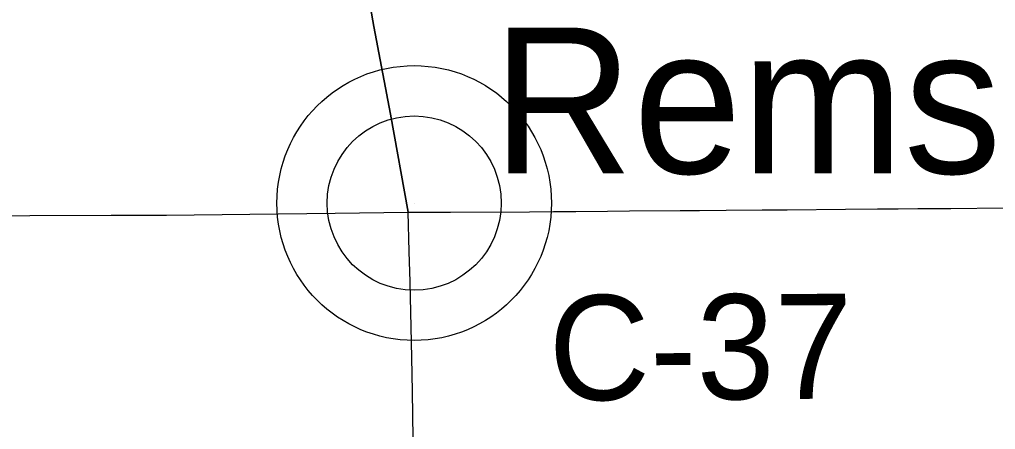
# Model space of a CAD drawing. Extents: x 0 to 34, y 0 to 22.
# Drawn here: x 4.861 to 5.39, y 18.033 to 18.255 of the extents above; entities that cross this region are included whole.
import ezdxf

# ---------------------------------------------------------------- set-up
doc = ezdxf.new("R2010")
doc.units = 0
for name, color, linetype in [('GM_X_County_Road', 7, 'Continuous'), ('GM_X_County_Road_Text', 7, 'Continuous'), ('GM_X_State_Route', 7, 'Continuous'), ('GM_X_Township_Road', 7, 'Continuous'), ('GM_X_Unincorporated', 7, 'Continuous'), ('GM_X_Unincorporated_Location', 7, 'Continuous'), ('GM_X_Unincorporated_Text', 7, 'Continuous')]:
    doc.layers.add(name, color=color, linetype=linetype)

msp = doc.modelspace()

# ---------------------------------------------------------------- linework, layer by layer
at = {"layer": 'GM_X_County_Road'}
for points in [[(5.02984, 18.38074), (5.03422, 18.35659), (5.04774, 18.28305), (5.0534, 18.25091), (5.06245, 18.2034), (5.07192, 18.15045)], [(5.07192, 18.15045), (5.09494, 18.15034), (5.13777, 18.15064), (5.15065, 18.15073), (5.16278, 18.15083), (5.18003, 18.15097), (5.19196, 18.15106), (5.21945, 18.15129), (5.22986, 18.15137), (5.24426, 18.15149), (5.26383, 18.15164), (5.27742, 18.15175), (5.30888, 18.15201), (5.32632, 18.15215), (5.33749, 18.15224), (5.34811, 18.15232), (5.36611, 18.15247), (5.39434, 18.1527)]]:
    msp.add_lwpolyline(points, dxfattribs=at)
at = {"layer": 'GM_X_State_Route'}
for points in [[(5.07192, 18.15045), (5.06245, 18.2034), (5.0534, 18.25091), (5.04774, 18.28305), (5.03422, 18.35659), (5.02984, 18.38074)], [(5.07492, 18.01534), (5.07426, 18.05324), (5.07394, 18.07173), (5.07301, 18.11264), (5.07258, 18.1292), (5.07192, 18.15045)]]:
    msp.add_lwpolyline(points, dxfattribs=at)
at = {"layer": 'GM_X_Township_Road'}
msp.add_lwpolyline([(4.65386, 18.15361), (4.65571, 18.15208), (4.65767, 18.15056), (4.65996, 18.14947), (4.66258, 18.14838), (4.66541, 18.14773), (4.66802, 18.1474), (4.7347, 18.14751), (4.78929, 18.14773), (4.81021, 18.14805), (4.83091, 18.14827), (4.86687, 18.1486), (4.91099, 18.14871), (4.94096, 18.14881), (4.98607, 18.14936), (5.03237, 18.1499), (5.07192, 18.15045)], dxfattribs=at)
at = {"layer": 'GM_X_Unincorporated'}
for radius in [0.0744, 0.04716]:
    msp.add_circle((5.07523, 18.15533), radius, dxfattribs=at)
at = {"layer": 'GM_X_Unincorporated_Location'}
msp.add_line((5.07523, 18.15533), (5.07523, 18.15533), dxfattribs=at)

# ---------------------------------------------------------------- texts
at = {"layer": 'GM_X_County_Road_Text'}
msp.add_text('C-37', height=0.056818, rotation=0.3429, dxfattribs=at).set_placement((5.14825, 18.04851))
at = {"layer": 'GM_X_Unincorporated_Text'}
msp.add_text('Remsen Corners', height=0.0789773, rotation=0, dxfattribs=at).set_placement((5.11766, 18.17135))

doc.saveas('drawing.dxf')
